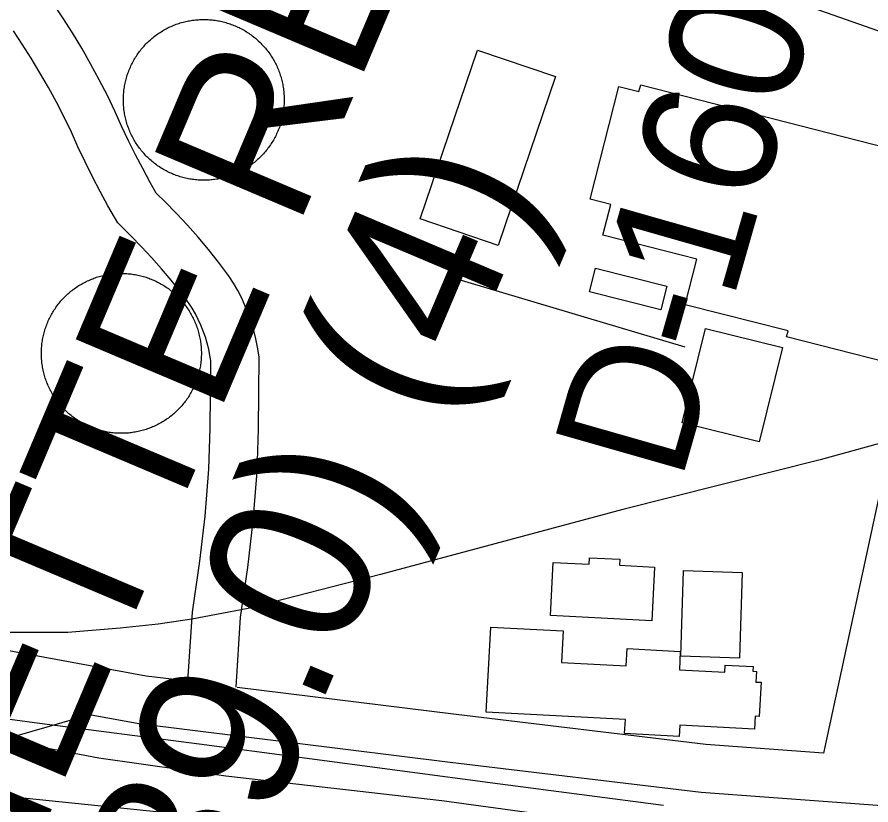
# Model space of a CAD drawing. Extents: x 3677843 to 3715951, y 511991 to 537744.
# Drawn here: x 3711251 to 3711780, y 522887 to 523376 of the extents above; entities that cross this region are included whole.
import ezdxf

# ---------------------------------------------------------------- set-up
doc = ezdxf.new("R2010")
doc.units = 0
for name, color, linetype in [('V-BLDG-OTLN', 7, 'Continuous'), ('V-CHAN-NAID', 7, 'Continuous'), ('V-DOMW-TANK', 7, 'Continuous'), ('V-LEVE-TOET', 7, 'Continuous'), ('V-RAIL-TRAK', 7, 'Continuous'), ('V-RIVR-RANG-IDEN', 7, 'Continuous'), ('V-ROAD-CNTR', 7, 'Continuous'), ('V-SITE-OTLN', 7, 'Continuous'), ('V-SURV-LINE', 7, 'Continuous'), ('V-UTIL-LINE', 7, 'Continuous')]:
    doc.layers.add(name, color=color, linetype=linetype)

msp = doc.modelspace()

# ---------------------------------------------------------------- linework, layer by layer
at = {"layer": 'V-BLDG-OTLN'}
for points in [[(3711584.62, 523339.24), (3711549.02, 523234.45), (3711500.67, 523250.87), (3711536.27, 523355.67)], [(3711819.38, 523294.32), (3711794.62, 523197.12), (3711798.43, 523196.15), (3711789.72, 523161.96), (3711728.06, 523177.66), (3711728.99, 523181.31), (3711665.13, 523197.58), (3711672.33, 523225.85), (3711614.15, 523240.67), (3711619.01, 523259.77), (3711606.21, 523263.03), (3711624.05, 523333.05), (3711636.5, 523329.89), (3711637.56, 523334.03), (3711800.3, 523292.58), (3711801.88, 523298.78)], [(3711650.08, 523194.35), (3711605.72, 523205.56), (3711609.42, 523220.22), (3711653.79, 523209.01)], [(3711725.6, 523170.95), (3711711.12, 523112.42), (3711663.26, 523124.27), (3711677.74, 523182.79)], [(3711644.41, 523001.42), (3711581.67, 523004.58), (3711583.33, 523037.65), (3711605.57, 523036.54), (3711605.77, 523040.5), (3711624.58, 523039.55), (3711624.39, 523035.82), (3711646.09, 523034.73)], [(3711662.39, 522979.3), (3711664.15, 523032.6), (3711700.63, 523031.4), (3711698.88, 522978.1)], [(3711628.05, 522940.07), (3711541.73, 522944.58), (3711544.49, 522997.47), (3711589.42, 522995.12), (3711588.39, 522975.45), (3711628.62, 522973.35), (3711629.18, 522984.08), (3711662.15, 522982.35), (3711661.56, 522970.93), (3711689.77, 522969.46), (3711689.99, 522973.79), (3711707.32, 522972.89), (3711707.17, 522970.03), (3711709.38, 522969.91), (3711709.04, 522963.35), (3711712.25, 522963.19), (3711711.14, 522942.02), (3711708.65, 522942.15), (3711708.23, 522934.05), (3711661.89, 522936.48), (3711661.54, 522929.62), (3711627.6, 522931.39)]]:
    msp.add_lwpolyline(points, close=True, dxfattribs=at)
at = {"layer": 'V-DOMW-TANK'}
for points in [[(3711323.65, 523350.49), (3711324.11, 523351.24), (3711324.58, 523351.97), (3711325.06, 523352.7), (3711325.55, 523353.42), (3711326.06, 523354.12), (3711326.57, 523354.82), (3711327.1, 523355.51), (3711327.65, 523356.2), (3711328.2, 523356.87), (3711328.77, 523357.53), (3711329.35, 523358.18), (3711329.93, 523358.82), (3711330.53, 523359.46), (3711331.14, 523360.08), (3711331.77, 523360.69), (3711332.4, 523361.29), (3711333.04, 523361.88), (3711333.69, 523362.45), (3711334.35, 523363.02), (3711335.03, 523363.57), (3711335.71, 523364.11), (3711336.4, 523364.64), (3711337.1, 523365.16), (3711337.81, 523365.67), (3711338.53, 523366.16), (3711339.25, 523366.64), (3711339.99, 523367.11), (3711340.73, 523367.56), (3711341.48, 523368), (3711342.24, 523368.43), (3711343.01, 523368.85), (3711343.78, 523369.25), (3711344.56, 523369.64), (3711345.35, 523370.01), (3711346.14, 523370.37), (3711346.94, 523370.72), (3711347.74, 523371.05), (3711348.55, 523371.37), (3711349.37, 523371.68), (3711350.19, 523371.97), (3711351.02, 523372.24), (3711351.85, 523372.5), (3711352.68, 523372.75), (3711353.52, 523372.98), (3711354.36, 523373.2), (3711355.21, 523373.41), (3711356.06, 523373.59), (3711356.91, 523373.77), (3711357.77, 523373.92), (3711358.63, 523374.07), (3711359.49, 523374.2), (3711360.36, 523374.31), (3711361.22, 523374.41), (3711362.09, 523374.49), (3711362.96, 523374.56), (3711363.83, 523374.61), (3711364.7, 523374.65), (3711365.57, 523374.67), (3711366.44, 523374.68), (3711367.31, 523374.67), (3711368.18, 523374.65), (3711369.05, 523374.61), (3711369.92, 523374.56), (3711370.79, 523374.49), (3711371.66, 523374.41), (3711372.52, 523374.31), (3711373.38, 523374.19), (3711374.25, 523374.06), (3711375.1, 523373.92), (3711375.96, 523373.76), (3711376.81, 523373.59), (3711377.66, 523373.4), (3711378.51, 523373.19), (3711379.35, 523372.98), (3711380.19, 523372.74), (3711381.03, 523372.49), (3711381.86, 523372.23), (3711382.69, 523371.96), (3711383.51, 523371.66), (3711384.32, 523371.36), (3711385.13, 523371.04), (3711385.94, 523370.71), (3711386.73, 523370.36), (3711387.53, 523369.99), (3711388.31, 523369.62), (3711389.09, 523369.23), (3711389.87, 523368.83), (3711390.63, 523368.41), (3711391.39, 523367.98), (3711392.14, 523367.54), (3711392.88, 523367.09), (3711393.62, 523366.62), (3711394.34, 523366.14), (3711395.06, 523365.64), (3711395.77, 523365.14), (3711396.47, 523364.62), (3711397.16, 523364.09), (3711397.84, 523363.55), (3711398.51, 523362.99), (3711399.17, 523362.43)], [(3711399.17, 523362.43), (3711399.83, 523361.85), (3711400.47, 523361.26), (3711401.1, 523360.66), (3711401.72, 523360.05), (3711402.33, 523359.43), (3711402.93, 523358.79), (3711403.52, 523358.15), (3711404.1, 523357.5), (3711404.66, 523356.84), (3711405.21, 523356.17), (3711405.76, 523355.48), (3711406.29, 523354.79), (3711406.81, 523354.09), (3711407.31, 523353.38), (3711407.8, 523352.67), (3711408.28, 523351.94), (3711408.75, 523351.21), (3711409.21, 523350.46), (3711409.65, 523349.71), (3711410.08, 523348.95), (3711410.49, 523348.19), (3711410.89, 523347.41), (3711411.28, 523346.63), (3711411.66, 523345.85), (3711412.02, 523345.05), (3711412.37, 523344.26), (3711412.7, 523343.45), (3711413.02, 523342.64), (3711413.32, 523341.83), (3711413.61, 523341), (3711413.89, 523340.18), (3711414.15, 523339.35), (3711414.4, 523338.51), (3711414.63, 523337.67), (3711414.85, 523336.83), (3711415.05, 523335.98), (3711415.24, 523335.13), (3711415.41, 523334.28), (3711415.57, 523333.42), (3711415.71, 523332.56), (3711415.84, 523331.7), (3711415.96, 523330.84), (3711416.05, 523329.97), (3711416.14, 523329.11), (3711416.2, 523328.24), (3711416.26, 523327.36), (3711416.29, 523326.5), (3711416.31, 523325.62), (3711416.32, 523324.76), (3711416.31, 523323.89), (3711416.29, 523323.01), (3711416.25, 523322.14), (3711416.2, 523321.27), (3711416.13, 523320.41), (3711416.05, 523319.54), (3711415.95, 523318.67), (3711415.84, 523317.81), (3711415.71, 523316.95), (3711415.56, 523316.09), (3711415.4, 523315.23), (3711415.23, 523314.38), (3711415.04, 523313.53), (3711414.84, 523312.68), (3711414.62, 523311.84), (3711414.38, 523311), (3711414.14, 523310.17), (3711413.87, 523309.33), (3711413.6, 523308.51), (3711413.31, 523307.69), (3711413, 523306.87), (3711412.68, 523306.06), (3711412.35, 523305.26), (3711412, 523304.46), (3711411.64, 523303.67), (3711411.27, 523302.88), (3711410.88, 523302.1), (3711410.47, 523301.33), (3711410.06, 523300.56), (3711409.63, 523299.8), (3711409.19, 523299.05), (3711408.73, 523298.31), (3711408.26, 523297.58), (3711407.78, 523296.85), (3711407.29, 523296.13), (3711406.78, 523295.43), (3711406.26, 523294.73), (3711405.73, 523294.04), (3711405.19, 523293.35), (3711404.64, 523292.68), (3711404.07, 523292.02), (3711403.49, 523291.37), (3711402.9, 523290.73), (3711402.3, 523290.09), (3711401.69, 523289.47), (3711401.07, 523288.86), (3711400.44, 523288.26), (3711399.8, 523287.67), (3711399.15, 523287.1), (3711398.48, 523286.53), (3711397.81, 523285.98)], [(3711322.76, 523300.6), (3711322.35, 523301.36), (3711321.94, 523302.14), (3711321.55, 523302.92), (3711321.18, 523303.7), (3711320.82, 523304.49), (3711320.47, 523305.29), (3711320.14, 523306.1), (3711319.82, 523306.91), (3711319.52, 523307.72), (3711319.23, 523308.54), (3711318.95, 523309.37), (3711318.69, 523310.2), (3711318.44, 523311.04), (3711318.21, 523311.88), (3711317.99, 523312.72), (3711317.79, 523313.57), (3711317.6, 523314.42), (3711317.43, 523315.27), (3711317.27, 523316.13), (3711317.12, 523316.99), (3711317, 523317.85), (3711316.88, 523318.71), (3711316.79, 523319.58), (3711316.7, 523320.44), (3711316.63, 523321.31), (3711316.58, 523322.18), (3711316.54, 523323.05), (3711316.52, 523323.92), (3711316.51, 523324.79), (3711316.52, 523325.66), (3711316.54, 523326.54), (3711316.58, 523327.41), (3711316.64, 523328.28), (3711316.71, 523329.14), (3711316.79, 523330.01), (3711316.89, 523330.88), (3711317, 523331.74), (3711317.13, 523332.6), (3711317.27, 523333.46), (3711317.43, 523334.31), (3711317.61, 523335.17), (3711317.8, 523336.02), (3711318, 523336.87), (3711318.22, 523337.71), (3711318.45, 523338.55), (3711318.7, 523339.38), (3711318.96, 523340.22), (3711319.24, 523341.04), (3711319.53, 523341.86), (3711319.83, 523342.68), (3711320.15, 523343.49), (3711320.49, 523344.29), (3711320.84, 523345.09), (3711321.2, 523345.88), (3711321.57, 523346.67), (3711321.96, 523347.45), (3711322.36, 523348.22), (3711322.78, 523348.98), (3711323.21, 523349.74), (3711323.65, 523350.49)], [(3711397.81, 523285.98), (3711397.13, 523285.44), (3711396.44, 523284.91), (3711395.73, 523284.39), (3711395.02, 523283.88), (3711394.31, 523283.39), (3711393.58, 523282.91), (3711392.85, 523282.44), (3711392.1, 523281.99), (3711391.35, 523281.55), (3711390.59, 523281.12), (3711389.83, 523280.7), (3711389.06, 523280.3), (3711388.28, 523279.91), (3711387.49, 523279.54), (3711386.7, 523279.17), (3711385.9, 523278.83), (3711385.09, 523278.5), (3711384.29, 523278.18), (3711383.47, 523277.87), (3711382.65, 523277.58), (3711381.82, 523277.3), (3711380.99, 523277.04), (3711380.16, 523276.8), (3711379.32, 523276.57), (3711378.47, 523276.35), (3711377.62, 523276.14), (3711376.78, 523275.96), (3711375.92, 523275.78), (3711375.06, 523275.62), (3711374.21, 523275.48), (3711373.34, 523275.35), (3711372.48, 523275.24), (3711371.62, 523275.14), (3711370.75, 523275.06), (3711369.88, 523274.99), (3711369.01, 523274.94), (3711368.14, 523274.9), (3711367.27, 523274.88), (3711366.4, 523274.87), (3711365.53, 523274.88), (3711364.66, 523274.9), (3711363.79, 523274.94), (3711362.92, 523274.99), (3711362.05, 523275.06), (3711361.18, 523275.14), (3711360.32, 523275.24), (3711359.45, 523275.36), (3711358.59, 523275.49), (3711357.73, 523275.63), (3711356.88, 523275.79), (3711356.02, 523275.96), (3711355.17, 523276.15), (3711354.33, 523276.36), (3711353.48, 523276.57), (3711352.64, 523276.81), (3711351.81, 523277.05), (3711350.98, 523277.32), (3711350.15, 523277.59), (3711349.33, 523277.88), (3711348.51, 523278.19), (3711347.71, 523278.51), (3711346.9, 523278.84), (3711346.1, 523279.19), (3711345.31, 523279.55), (3711344.52, 523279.93), (3711343.74, 523280.32), (3711342.97, 523280.72), (3711342.21, 523281.14), (3711341.45, 523281.57), (3711340.7, 523282.01), (3711339.96, 523282.46), (3711339.22, 523282.93), (3711338.5, 523283.41), (3711337.78, 523283.91), (3711337.07, 523284.41), (3711336.37, 523284.93), (3711335.68, 523285.46), (3711335, 523286), (3711334.32, 523286.56), (3711333.66, 523287.12), (3711333.01, 523287.7), (3711332.37, 523288.29), (3711331.74, 523288.89), (3711331.11, 523289.5), (3711330.51, 523290.12), (3711329.91, 523290.75), (3711329.32, 523291.4), (3711328.74, 523292.05), (3711328.18, 523292.71), (3711327.62, 523293.38), (3711327.08, 523294.07), (3711326.55, 523294.76), (3711326.03, 523295.46), (3711325.52, 523296.17), (3711325.03, 523296.88), (3711324.55, 523297.61), (3711324.09, 523298.35), (3711323.63, 523299.09), (3711323.19, 523299.84), (3711322.76, 523300.6)], [(3711267.09, 523179.38), (3711267.31, 523180.22), (3711267.54, 523181.05), (3711267.79, 523181.89), (3711268.05, 523182.71), (3711268.32, 523183.54), (3711268.61, 523184.35), (3711268.91, 523185.16), (3711269.23, 523185.97), (3711269.56, 523186.77), (3711269.91, 523187.57), (3711270.27, 523188.35), (3711270.64, 523189.13), (3711271.03, 523189.91), (3711271.43, 523190.68), (3711271.84, 523191.44), (3711272.27, 523192.2), (3711272.7, 523192.94), (3711273.16, 523193.68), (3711273.62, 523194.41), (3711274.1, 523195.14), (3711274.59, 523195.85), (3711275.09, 523196.55), (3711275.61, 523197.25), (3711276.13, 523197.94), (3711276.67, 523198.62), (3711277.23, 523199.29), (3711277.79, 523199.94), (3711278.36, 523200.59), (3711278.95, 523201.23), (3711279.54, 523201.86), (3711280.15, 523202.48), (3711280.77, 523203.09), (3711281.4, 523203.68), (3711282.03, 523204.27), (3711282.68, 523204.84), (3711283.34, 523205.41), (3711284.01, 523205.96), (3711284.69, 523206.5), (3711285.38, 523207.03), (3711286.07, 523207.54), (3711286.77, 523208.04), (3711287.49, 523208.54), (3711288.21, 523209.01), (3711288.94, 523209.48), (3711289.68, 523209.93), (3711290.43, 523210.37), (3711291.18, 523210.8), (3711291.94, 523211.21), (3711292.71, 523211.61), (3711293.48, 523212), (3711294.27, 523212.37), (3711295.06, 523212.73), (3711295.85, 523213.08), (3711296.65, 523213.41), (3711297.46, 523213.73), (3711298.27, 523214.03), (3711299.08, 523214.32), (3711299.91, 523214.6), (3711300.73, 523214.86), (3711301.56, 523215.11), (3711302.4, 523215.34), (3711303.23, 523215.55), (3711304.08, 523215.76), (3711304.92, 523215.95), (3711305.77, 523216.12), (3711306.62, 523216.28), (3711307.48, 523216.42), (3711308.33, 523216.55), (3711309.19, 523216.66), (3711310.06, 523216.76), (3711310.92, 523216.84), (3711311.78, 523216.91), (3711312.65, 523216.97), (3711313.51, 523217), (3711314.38, 523217.03), (3711315.24, 523217.03), (3711316.11, 523217.03), (3711316.98, 523217), (3711317.84, 523216.97), (3711318.71, 523216.91), (3711319.57, 523216.85), (3711320.43, 523216.76), (3711321.29, 523216.67), (3711322.15, 523216.55), (3711323.01, 523216.43), (3711323.86, 523216.28), (3711324.71, 523216.12), (3711325.56, 523215.95), (3711326.41, 523215.77), (3711327.25, 523215.56), (3711328.09, 523215.35), (3711328.93, 523215.12), (3711329.76, 523214.87), (3711330.58, 523214.61), (3711331.41, 523214.34), (3711332.22, 523214.05), (3711333.03, 523213.74), (3711333.84, 523213.43), (3711334.64, 523213.1), (3711335.43, 523212.75)], [(3711335.43, 523212.75), (3711336.22, 523212.39), (3711337, 523212.02), (3711337.78, 523211.63), (3711338.55, 523211.23), (3711339.31, 523210.82), (3711340.06, 523210.4), (3711340.81, 523209.95), (3711341.55, 523209.5), (3711342.28, 523209.04), (3711343, 523208.56), (3711343.72, 523208.07), (3711344.42, 523207.57), (3711345.12, 523207.05), (3711345.81, 523206.52), (3711346.49, 523205.98), (3711347.15, 523205.43), (3711347.81, 523204.87), (3711348.46, 523204.3), (3711349.1, 523203.71), (3711349.73, 523203.12), (3711350.35, 523202.51), (3711350.96, 523201.89), (3711351.55, 523201.27), (3711352.14, 523200.63), (3711352.71, 523199.98), (3711353.28, 523199.32), (3711353.83, 523198.65), (3711354.37, 523197.97), (3711354.9, 523197.29), (3711355.41, 523196.59), (3711355.91, 523195.89), (3711356.41, 523195.17), (3711356.89, 523194.45), (3711357.35, 523193.72), (3711357.8, 523192.98), (3711358.24, 523192.23), (3711358.67, 523191.48), (3711359.08, 523190.72), (3711359.48, 523189.95), (3711359.87, 523189.17), (3711360.24, 523188.39), (3711360.6, 523187.6), (3711360.95, 523186.81), (3711361.28, 523186.01), (3711361.6, 523185.2), (3711361.9, 523184.39), (3711362.2, 523183.58), (3711362.47, 523182.76), (3711362.73, 523181.93), (3711362.98, 523181.1), (3711363.21, 523180.26), (3711363.42, 523179.42), (3711363.63, 523178.58), (3711363.81, 523177.74), (3711363.99, 523176.89), (3711364.15, 523176.04), (3711364.29, 523175.18), (3711364.42, 523174.33), (3711364.53, 523173.47), (3711364.63, 523172.61), (3711364.71, 523171.74), (3711364.78, 523170.88), (3711364.83, 523170.01), (3711364.87, 523169.15), (3711364.9, 523168.28), (3711364.9, 523167.42), (3711364.9, 523166.55), (3711364.87, 523165.68), (3711364.84, 523164.82), (3711364.78, 523163.95), (3711364.72, 523163.09), (3711364.63, 523162.23), (3711364.54, 523161.37), (3711364.42, 523160.51), (3711364.3, 523159.65), (3711364.15, 523158.8), (3711364, 523157.95), (3711363.82, 523157.1), (3711363.64, 523156.25), (3711363.43, 523155.41), (3711363.22, 523154.57), (3711362.99, 523153.73), (3711362.74, 523152.9), (3711362.48, 523152.08), (3711362.21, 523151.25), (3711361.92, 523150.44), (3711361.62, 523149.63), (3711361.3, 523148.82), (3711360.97, 523148.02), (3711360.62, 523147.22), (3711360.26, 523146.44), (3711359.89, 523145.65), (3711359.5, 523144.88), (3711359.1, 523144.11), (3711358.69, 523143.35), (3711358.27, 523142.59), (3711357.82, 523141.85), (3711357.37, 523141.11), (3711356.91, 523140.38), (3711356.43, 523139.66)], [(3711280.8, 523131.67), (3711280.18, 523132.28), (3711279.57, 523132.9), (3711278.98, 523133.53), (3711278.39, 523134.16), (3711277.81, 523134.81), (3711277.25, 523135.47), (3711276.7, 523136.14), (3711276.16, 523136.82), (3711275.63, 523137.5), (3711275.12, 523138.2), (3711274.61, 523138.91), (3711274.12, 523139.62), (3711273.65, 523140.34), (3711273.18, 523141.07), (3711272.73, 523141.81), (3711272.29, 523142.56), (3711271.86, 523143.31), (3711271.45, 523144.07), (3711271.04, 523144.84), (3711270.66, 523145.61), (3711270.29, 523146.4), (3711269.93, 523147.18), (3711269.58, 523147.98), (3711269.25, 523148.78), (3711268.93, 523149.59), (3711268.63, 523150.4), (3711268.34, 523151.21), (3711268.06, 523152.04), (3711267.8, 523152.86), (3711267.56, 523153.69), (3711267.32, 523154.53), (3711267.1, 523155.36), (3711266.9, 523156.21), (3711266.71, 523157.05), (3711266.54, 523157.9), (3711266.38, 523158.75), (3711266.24, 523159.61), (3711266.11, 523160.46), (3711266, 523161.32), (3711265.9, 523162.18), (3711265.82, 523163.05), (3711265.75, 523163.91), (3711265.7, 523164.78), (3711265.66, 523165.64), (3711265.64, 523166.51), (3711265.63, 523167.37), (3711265.63, 523168.24), (3711265.65, 523169.11), (3711265.7, 523169.97), (3711265.74, 523170.84), (3711265.81, 523171.7), (3711265.9, 523172.56), (3711265.99, 523173.42), (3711266.1, 523174.28), (3711266.23, 523175.14), (3711266.38, 523175.99), (3711266.53, 523176.84), (3711266.71, 523177.69), (3711266.89, 523178.54), (3711267.09, 523179.38)], [(3711356.43, 523139.66), (3711355.94, 523138.94), (3711355.44, 523138.23), (3711354.92, 523137.54), (3711354.39, 523136.85), (3711353.85, 523136.17), (3711353.3, 523135.5), (3711352.74, 523134.85), (3711352.17, 523134.2), (3711351.58, 523133.56), (3711350.99, 523132.93), (3711350.38, 523132.31), (3711349.76, 523131.7), (3711349.14, 523131.11), (3711348.5, 523130.52), (3711347.85, 523129.95), (3711347.19, 523129.38), (3711346.52, 523128.83), (3711345.84, 523128.29), (3711345.16, 523127.76), (3711344.46, 523127.25), (3711343.75, 523126.74), (3711343.04, 523126.26), (3711342.32, 523125.78), (3711341.59, 523125.31), (3711340.85, 523124.86), (3711340.1, 523124.42), (3711339.35, 523123.99), (3711338.59, 523123.58), (3711337.82, 523123.18), (3711337.04, 523122.79), (3711336.26, 523122.42), (3711335.47, 523122.06), (3711334.68, 523121.71), (3711333.88, 523121.38), (3711333.07, 523121.06), (3711332.26, 523120.76), (3711331.45, 523120.47), (3711330.62, 523120.19), (3711329.8, 523119.93), (3711328.97, 523119.68), (3711328.13, 523119.45), (3711327.29, 523119.24), (3711326.45, 523119.03), (3711325.61, 523118.85), (3711324.76, 523118.67), (3711323.91, 523118.51), (3711323.05, 523118.37), (3711322.2, 523118.24), (3711321.33, 523118.13), (3711320.48, 523118.03), (3711319.61, 523117.95), (3711318.75, 523117.88), (3711317.88, 523117.83), (3711317.02, 523117.79), (3711316.15, 523117.76), (3711315.28, 523117.76), (3711314.42, 523117.76), (3711313.56, 523117.78), (3711312.69, 523117.82), (3711311.82, 523117.87), (3711310.96, 523117.94), (3711310.1, 523118.02), (3711309.24, 523118.12), (3711308.38, 523118.23), (3711307.52, 523118.36), (3711306.67, 523118.51), (3711305.81, 523118.66), (3711304.97, 523118.84), (3711304.12, 523119.02), (3711303.28, 523119.22), (3711302.44, 523119.44), (3711301.6, 523119.67), (3711300.77, 523119.92), (3711299.95, 523120.18), (3711299.12, 523120.45), (3711298.31, 523120.74), (3711297.5, 523121.04), (3711296.69, 523121.36), (3711295.89, 523121.69), (3711295.09, 523122.04), (3711294.31, 523122.4), (3711293.52, 523122.77), (3711292.75, 523123.16), (3711291.98, 523123.55), (3711291.22, 523123.97), (3711290.46, 523124.4), (3711289.72, 523124.83), (3711288.98, 523125.29), (3711288.25, 523125.75), (3711287.52, 523126.23), (3711286.81, 523126.72), (3711286.11, 523127.22), (3711285.41, 523127.74), (3711284.72, 523128.27), (3711284.04, 523128.8), (3711283.37, 523129.36), (3711282.71, 523129.92), (3711282.07, 523130.49), (3711281.43, 523131.08), (3711280.8, 523131.67)]]:
    msp.add_lwpolyline(points, dxfattribs=at)
at = {"layer": 'V-LEVE-TOET'}
msp.add_lwpolyline([(3711615.45, 522875.64), (3711514.13, 522889.6), (3711380.16, 522904.9), (3711301.21, 522916.01), (3711232.39, 522929.2)], dxfattribs=at)
at = {"layer": 'V-RAIL-TRAK'}
msp.add_lwpolyline([(3711820.38, 523120.98), (3711749.01, 523101.31), (3711626.51, 523070.5), (3711476.02, 523030.11), (3711394.02, 523008.9), (3711374.28, 523005.19), (3711359.01, 523002.32), (3711338.01, 522999.26), (3711314.5, 522996.7), (3711281.99, 522994.13), (3711234.46, 522994.01)], dxfattribs=at)
at = {"layer": 'V-ROAD-CNTR'}
for points in [[(3712162.75, 524204), (3712109.56, 524055.84), (3711992.65, 523704.14), (3711882.07, 523423.12), (3711819.09, 523234.32), (3711750.92, 522919.23)], [(3711386.42, 522960.13), (3711389.21, 523003.6), (3711393.81, 523034.45), (3711397.11, 523063.36), (3711399.45, 523093.76), (3711400.35, 523120.28), (3711400.73, 523165.17), (3711399.81, 523171.28), (3711398.76, 523176.51), (3711397.48, 523181.69), (3711395.95, 523186.8), (3711394.19, 523191.84), (3711392.19, 523196.79), (3711389.97, 523201.63), (3711387.53, 523206.37), (3711384.86, 523210.99), (3711381.84, 523215.71), (3711375.52, 523224), (3711369.28, 523231.8), (3711362.85, 523239.45), (3711356.23, 523246.94), (3711349.44, 523254.27), (3711342.48, 523261.44), (3711336.96, 523266.85), (3711333.12, 523273.57), (3711328.49, 523282.07), (3711324.02, 523290.67), (3711319.72, 523299.35), (3711315.59, 523308.11), (3711311.49, 523317.3), (3711306.59, 523327.39), (3711301.5, 523337.3), (3711296.18, 523347.1), (3711290.65, 523356.78), (3711284.9, 523366.34), (3711278.94, 523375.76), (3711272.36, 523385.66)], [(3711356.6, 522963.83), (3711359.35, 523006.78), (3711364.06, 523038.37), (3711367.24, 523066.22), (3711369.49, 523095.42), (3711370.36, 523120.92), (3711370.71, 523163.04), (3711370.25, 523166.1), (3711369.48, 523169.96), (3711368.53, 523173.78), (3711367.41, 523177.55), (3711366.11, 523181.26), (3711364.63, 523184.92), (3711362.99, 523188.5), (3711361.19, 523192), (3711359.22, 523195.4), (3711357.24, 523198.5), (3711351.88, 523205.53), (3711346.08, 523212.77), (3711340.12, 523219.87), (3711333.98, 523226.82), (3711327.68, 523233.62), (3711321.22, 523240.27), (3711312.98, 523248.34), (3711306.92, 523258.95), (3711302.01, 523267.97), (3711297.26, 523277.09), (3711292.71, 523286.3), (3711288.32, 523295.6), (3711284.29, 523304.63), (3711279.75, 523313.98), (3711274.96, 523323.3), (3711269.97, 523332.51), (3711264.77, 523341.61), (3711259.37, 523350.59), (3711253.77, 523359.44), (3711248.38, 523367.55)], [(3711356.96, 522963.79), (3711330.59, 522967.06), (3711071.46, 523014.81), (3710811.7, 523076.14), (3710651.71, 523111.41)], [(3711750.92, 522919.23), (3711678.05, 522924.62), (3711523.02, 522943.2), (3711387.09, 522960.05)], [(3711295.4, 522943.04), (3711161.52, 522904.21), (3711160.72, 522904.01)], [(3712294, 522877.55), (3712146.15, 522878.86), (3711921.71, 522882.64), (3711809.8, 522884.79), (3711675.15, 522894.75), (3711519.39, 522913.42), (3711326.02, 522937.39), (3711295.4, 522943.04)]]:
    msp.add_lwpolyline(points, dxfattribs=at)
at = {"layer": 'V-SITE-OTLN'}
for p, q in [((3711264.42, 522937.66), (3711229.07, 522942.23)), ((3711363.5, 522924.86), (3711264.42, 522937.66)), ((3711550.4, 522899.97), (3711363.5, 522924.86)), ((3711651.81, 522886.65), (3711550.4, 522899.97))]:
    msp.add_line(p, q, dxfattribs=at)
at = {"layer": 'V-SURV-LINE'}
msp.add_lwpolyline([(3710861.44, 522931.72), (3711588.72, 522857.05)], dxfattribs=at)
at = {"layer": 'V-UTIL-LINE'}
for points in [[(3711698.41, 523398.26), (3711831.04, 523351.42), (3711846.11, 523358.05), (3711942.39, 523326.22), (3711940.5, 523326.68), (3711923.19, 523271.47)], [(3711497.45, 523229.42), (3711521.99, 523221.46), (3711520.59, 523214.39), (3711665, 523171.35)]]:
    msp.add_lwpolyline(points, dxfattribs=at)

# ---------------------------------------------------------------- texts
at = {"layer": 'V-CHAN-NAID'}
for s, p in [('CHALMETTE REFINING', (3711093.86, 522463.4)), ('NO. 2 (89.0) (4)', (3711211.33, 522410.64))]:
    msp.add_text(s, height=100, rotation=67.0595, dxfattribs=at).set_placement(p)
at = {"layer": 'V-RIVR-RANG-IDEN'}
msp.add_text('D-160', height=83, rotation=74.0553, dxfattribs=at).set_placement((3711662.34, 523086.17))

doc.saveas('drawing.dxf')
